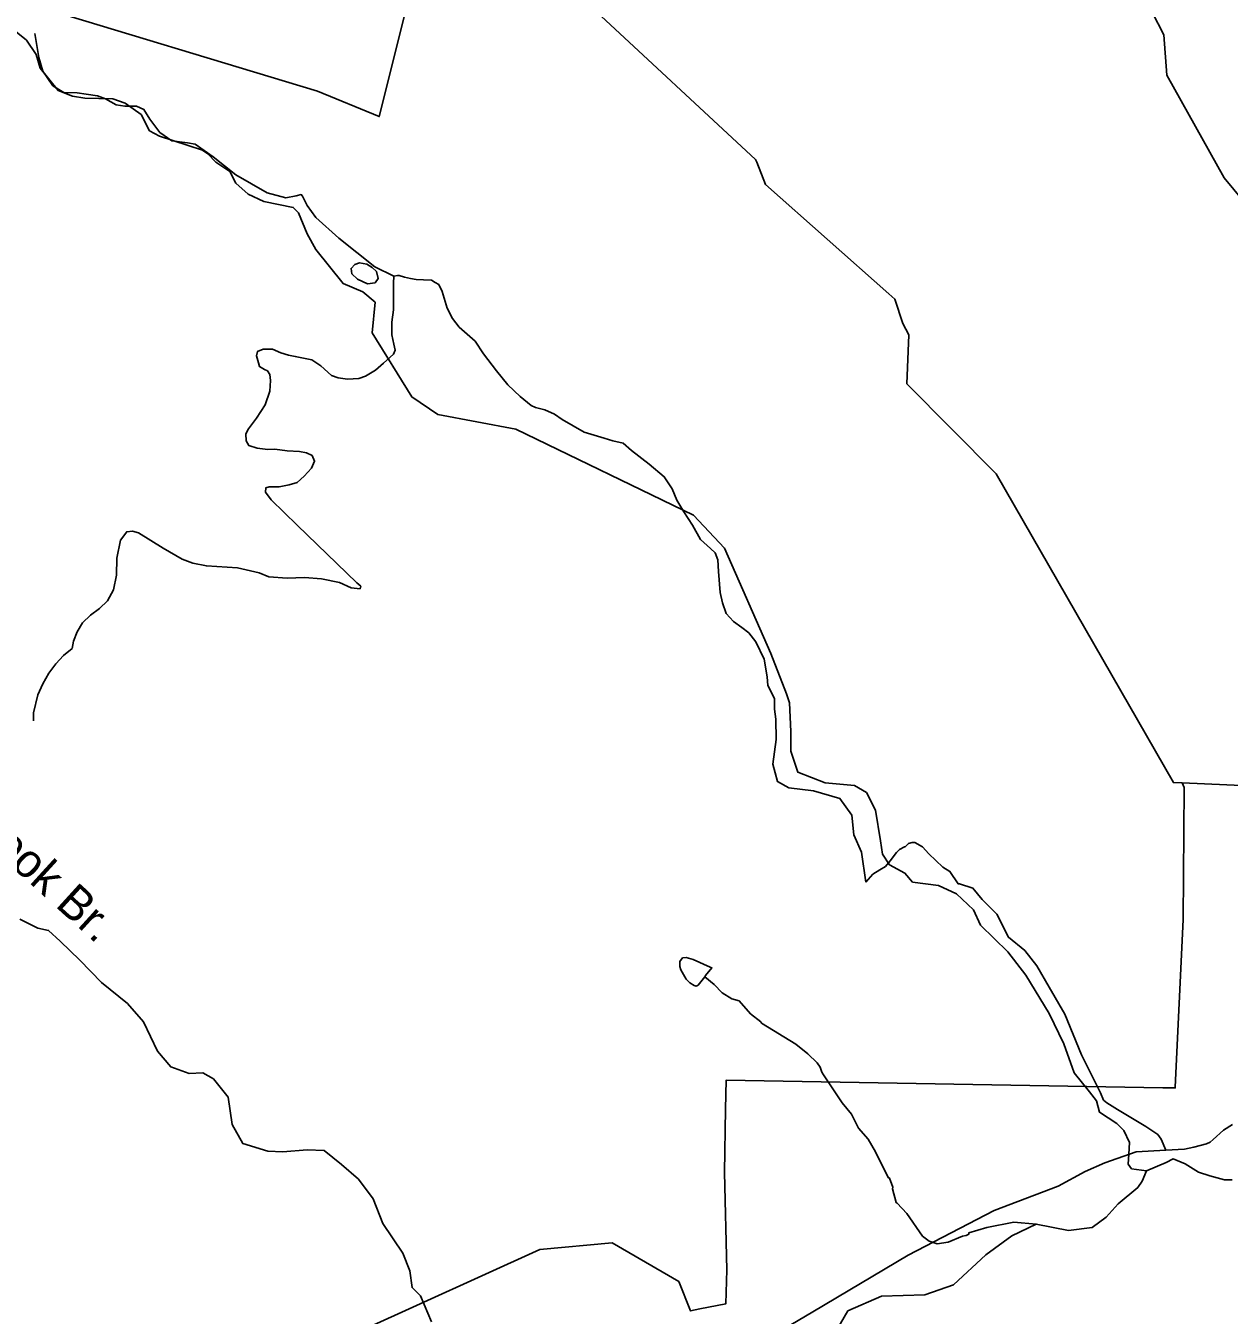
# Model space of a CAD drawing. Extents: x 1248089 to 1457196, y 820910 to 988753.
# Drawn here: x 1360559 to 1365928, y 959435 to 965189 of the extents above; entities that cross this region are included whole.
import ezdxf

# ---------------------------------------------------------------- set-up
doc = ezdxf.new("R2010")
doc.units = 0
for name, color, linetype in [('Exist Boundary Land Use Park National US Park Service', 7, 'Continuous'), ('Exist Boundary Land Use Park State Division NC Parks and Recreation', 7, 'Continuous'), ('Exist Hydrographic Creek Single Shore', 7, 'Continuous'), ('Exist Hydrographic Misc Water Feature', 7, 'Continuous'), ('Exist Road Non-System Type 51', 7, 'Continuous'), ('Exist Road Secondary Type 51 Attributed', 7, 'Continuous'), ('Scratch_Level_4', 7, 'Continuous')]:
    doc.layers.add(name, color=color, linetype=linetype)

msp = doc.modelspace()

# ---------------------------------------------------------------- linework, layer by layer
at = {"layer": 'Exist Boundary Land Use Park National US Park Service'}
for points in [[(1360541.4, 965296.5), (1361860.9, 964896.9), (1362135.5, 964784.2), (1362323.5, 965533.7), (1362713.5, 965354.9), (1363084.7, 965270.6), (1363815.1, 964592.1), (1363819.9, 964580.2), (1363859.5, 964481.7), (1364410.2, 963992.9), (1364436.5, 963969.7), (1364472.5, 963860.5), (1364498.5, 963810.5), (1364489.5, 963591.7), (1364888.8, 963189.4), (1365679.4, 961812), (1365718.2, 961810.3)], [(1368515.2, 962291.5), (1368522.7, 962105), (1367868.7, 962098.5), (1367321.8, 962475.9), (1367445.4, 961734.2), (1365718.2, 961810.3)]]:
    msp.add_lwpolyline(points, dxfattribs=at)
at = {"layer": 'Exist Boundary Land Use Park State Division NC Parks and Recreation'}
msp.add_lwpolyline([(1365718.2, 961810.3), (1365727.7, 961790), (1365722.6, 961201), (1365687.6, 960452.4), (1365687.6, 960449.3), (1365632.1, 960450.2), (1363683.5, 960484), (1363681.2, 960354.4), (1363676.5, 960071.9), (1363686.5, 959637.2), (1363682.5, 959486.7), (1363566.1, 959463), (1363524.5, 959454.5), (1363472.5, 959585.2), (1363175.5, 959758.5), (1362852.5, 959729.2), (1362059.5, 959369)], dxfattribs=at)
at = {"layer": 'Exist Hydrographic Creek Single Shore'}
for points in [[(1366157.6, 964206.8), (1365906.6, 964510.7), (1365649.5, 964968.9), (1365636.5, 965149.6), (1365532.6, 965352), (1365520.3, 965528.6), (1365479.6, 965589.4), (1365339.5, 965690.7), (1364886.5, 965910), (1364648.5, 966098.6), (1364509.9, 966271.4), (1364480.5, 966420.4), (1364479.5, 966752.1), (1364325.5, 966939), (1364278.5, 967097.5), (1364189.5, 967210.9), (1364058.5, 967312.1), (1363826.5, 967392.3)], [(1363882.5, 962387.7), (1363676.5, 962858), (1363537.5, 963005.3), (1362745.5, 963388.9), (1362397.5, 963455), (1362281.5, 963532.8), (1362104.5, 963818.7), (1362117.1, 963956.5)], [(1363882.5, 962387.7), (1363953.2, 962208.4), (1363965.7, 962167.7), (1363971.9, 962039.5), (1363971.9, 961952), (1364003.2, 961858.2), (1364125, 961811.3), (1364256.3, 961798.8), (1364309.4, 961767.5), (1364350, 961689.3), (1364371.9, 961551.7), (1364381.3, 961492.3), (1364412.5, 961445.4), (1364481.3, 961407.9), (1364515.6, 961367.2), (1364631, 961353.5), (1364712.2, 961316), (1364787.2, 961244.1), (1364818.5, 961175.3), (1364940.3, 961056.5), (1365021.6, 960953.3), (1365124.7, 960781.3), (1365190.3, 960646.8), (1365236.7, 960516.3), (1365305.5, 960431.8), (1365336.7, 960391.2), (1365349.2, 960341.1), (1365427.3, 960291.1), (1365458.6, 960259.8), (1365483.6, 960206.7), (1365480.5, 960153.5), (1365477.3, 960109.8), (1365492.9, 960087.9), (1365560.1, 960079.3)], [(1362369.6, 959405.7), (1362319.6, 959521.4), (1362282.1, 959558.9), (1362272.7, 959633.9), (1362241.5, 959712.1), (1362151.8, 959845.2), (1362108.1, 959954.7), (1362042.5, 960042.2), (1361967.5, 960107.9), (1361889.3, 960170.4), (1361814.3, 960173.5), (1361705, 960164.2), (1361639.4, 960167.3), (1361526.9, 960201.7), (1361480, 960286.1), (1361461.3, 960408.1), (1361395.6, 960489.4), (1361348.8, 960517.5), (1361287, 960513.2), (1361205.8, 960544.4), (1361146.4, 960613.2), (1361083.9, 960744.6), (1361012, 960825.9), (1360896.4, 960919.7), (1360799.5, 961019.7), (1360712.1, 961104.2), (1360660, 961152.4), (1360613.1, 961161.8), (1360531.9, 961202.4)], [(1365560.1, 960079.3), (1365647.6, 960116.9), (1365678.9, 960132.5), (1365732, 960110.6), (1365791.3, 960073.1), (1365841.3, 960057.4), (1365907, 960038.7), (1365941.3, 960038.7)], [(1365560.1, 960079.3), (1365539.3, 960032.9), (1365520.6, 960004.8), (1365433.1, 959932.8), (1365380, 959873.4), (1365317.5, 959826.5), (1365211.2, 959814), (1365067.5, 959842.2), (1364958.1, 959789), (1364842.5, 959704.6), (1364698.8, 959570.1), (1364570.7, 959526.3), (1364376.9, 959520.1), (1364227, 959454.4), (1364161.3, 959341.8)]]:
    msp.add_lwpolyline(points, dxfattribs=at)
at = {"layer": 'Exist Hydrographic Misc Water Feature'}
for points in [[(1360485, 965187.2), (1360561.8, 965125.5), (1360604.3, 965060.6), (1360623, 965000.1), (1360703, 964900.2), (1360766.4, 964874.8), (1360822.2, 964865.6), (1360946.3, 964862.9), (1361001.9, 964843.6), (1361072.8, 964794), (1361111.2, 964721.1), (1361154.7, 964696.1), (1361347.5, 964633.9), (1361371.2, 964617.3), (1361406.4, 964580.5), (1361469.5, 964539.1), (1361496.3, 964486.4), (1361551.4, 964437.2), (1361620.7, 964405.6), (1361752.2, 964378.8), (1361775.7, 964354.2), (1361813.6, 964261.3), (1361852.1, 964190.4), (1361974.8, 964039.6), (1362062.1, 964001.7), (1362117.1, 963956.5)], [(1362083, 964037.3), (1362117.1, 964042.5), (1362131.5, 964062.2), (1362124.1, 964092.4), (1362104.6, 964110.8), (1362080.8, 964125.3), (1362047, 964132.1), (1362026.9, 964124.6), (1362010.4, 964106.9), (1362013.9, 964082.8), (1362039.3, 964058.2), (1362083, 964037.3)], [(1363589.1, 960944.7), (1363591.7, 960951.4), (1363620.2, 960985.4), (1363612.6, 960988.9), (1363537.2, 961022.6), (1363505.4, 961031.3), (1363489.4, 961029.6), (1363477, 961013.9), (1363476.6, 960991.9), (1363482.2, 960975.8), (1363505.3, 960935.3), (1363521, 960918.9), (1363540.7, 960906.5), (1363550.6, 960904.2), (1363558.7, 960908.1), (1363589.1, 960944.7)], [(1363589.1, 960944.7), (1363630.8, 960910.5), (1363666, 960873.7), (1363709.4, 960846.7), (1363741.2, 960838), (1363792, 960780.9), (1363839.1, 960743.8), (1363841.4, 960738.8), (1363995, 960644.3), (1364048.1, 960601.2), (1364089.2, 960562.2), (1364102.8, 960541.9), (1364110.3, 960519.8), (1364118, 960507.6), (1364201.4, 960383.7), (1364243, 960331.9), (1364274.9, 960270.1), (1364317.8, 960221.1), (1364350.6, 960164.4), (1364406.1, 960049.2), (1364412.1, 960047), (1364427.1, 960006.7), (1364425.4, 959999.8), (1364441.7, 959938.4), (1364447.5, 959935.8), (1364490, 959888.7), (1364560.4, 959787.7), (1364589.9, 959765.1), (1364625.7, 959754.3), (1364673.8, 959761.3), (1364738.4, 959787.7), (1364754.5, 959791.4), (1364766.6, 959797.2), (1364766.8, 959803.1), (1364846.7, 959827.3), (1364967.7, 959850.6), (1365067.5, 959842.2)]]:
    msp.add_lwpolyline(points, dxfattribs=at)
at = {"layer": 'Exist Road Non-System Type 51'}
for points in [[(1362201.5, 964071.4), (1362116.7, 964113.2), (1361955.8, 964241), (1361852.6, 964334.4), (1361814.8, 964387.9), (1361793.9, 964428.5), (1361787.7, 964435.8), (1361764.4, 964430.9), (1361718.9, 964421.1), (1361635.4, 964443.2), (1361495.4, 964524.4), (1361394.6, 964604.3), (1361314.1, 964661.5), (1361279.7, 964666.4), (1361209.7, 964676.2), (1361156.9, 964713.1), (1361112.7, 964773.3), (1361085.7, 964815.1), (1361052.5, 964831.1), (1361000.9, 964831.1), (1360961.6, 964837.2), (1360914.9, 964863.1), (1360878.1, 964876.6), (1360828.2, 964883.8), (1360787.7, 964890), (1360728.7, 964891.2), (1360679.6, 964920.7), (1360634.1, 964987.1), (1360616.9, 965047.3), (1360599.7, 965155.5)], [(1362201.5, 964071.4), (1362198.9, 964040.7), (1362198.9, 963921.4), (1362191.6, 963866.1), (1362191.6, 963810.8), (1362201.4, 963767.8), (1362206.3, 963742), (1362198.9, 963723.5), (1362184.2, 963710), (1362154.7, 963684.2), (1362119.1, 963652.2), (1362075.1, 963625.7), (1362044.4, 963614.6), (1361994.1, 963612.1), (1361952.3, 963618.3), (1361922.8, 963629.4), (1361874.9, 963672.4), (1361834.4, 963698.2), (1361760.7, 963714.2), (1361731.2, 963719.1), (1361696.8, 963730.2), (1361659.9, 963746.1), (1361618.2, 963746.1), (1361592.4, 963735.1), (1361588.7, 963716.6), (1361597.3, 963685.9), (1361602.2, 963668.7), (1361624.3, 963655.2), (1361636.6, 963649), (1361647.6, 963633), (1361651.3, 963606), (1361647.6, 963558.1), (1361626.8, 963497.8), (1361588.7, 963437.6), (1361553.1, 963390.9), (1361541.1, 963368.2), (1361542.3, 963337.5), (1361553.4, 963316.6), (1361591.5, 963304.3), (1361638.1, 963298.1), (1361670.1, 963300.6), (1361725.4, 963292), (1361779.4, 963289.5), (1361811.4, 963283.4), (1361835.9, 963272.3), (1361847, 963246.5), (1361833.5, 963215.8), (1361801.5, 963180.1), (1361769.6, 963150.6), (1361734, 963140.8), (1361689.7, 963132.2), (1361644.3, 963132.2), (1361629.5, 963127.2), (1361628.3, 963108.8), (1361654.1, 963073.2), (1361769.6, 962961.3), (1362035.8, 962703.9), (1362053, 962687.9), (1362050.6, 962676.9), (1362010, 962681.8), (1361958.5, 962705.2), (1361877.4, 962721.1), (1361802.4, 962727.3), (1361725.1, 962724.8), (1361642.7, 962729.7), (1361599.8, 962748.2), (1361502.7, 962770.3), (1361364.5, 962778.9), (1361304.3, 962791.2), (1361256.4, 962809.6), (1361171.6, 962858.8), (1361062.3, 962926.4), (1361035.3, 962933.8), (1361009.5, 962931.3), (1360981.2, 962893.2), (1360965.3, 962813.3), (1360964, 962737.1), (1360950.5, 962671.9), (1360923.5, 962622.8), (1360887.9, 962589.6), (1360847.3, 962558.8), (1360811.7, 962525.6), (1360787.6, 962484.6), (1360771.6, 962442.9), (1360765.5, 962410.9), (1360727.4, 962378.9), (1360693, 962342), (1360661.1, 962300.3), (1360634.1, 962253.5), (1360611.9, 962203.1), (1360593.5, 962123.2), (1360593.5, 962087.6)], [(1362201.5, 964071.4), (1362217.3, 964075.6), (1362224.7, 964074.3), (1362248, 964068.2), (1362275, 964062), (1362300.8, 964057.1), (1362334, 964055.9), (1362368.4, 964053.4), (1362385.6, 964043.6), (1362401.5, 964035), (1362416.3, 964003), (1362439.6, 963929.3), (1362463, 963882.6), (1362492.4, 963844.5), (1362563.7, 963781.8), (1362600.5, 963725.2), (1362659.5, 963649), (1362709.9, 963587.5), (1362763.9, 963534.7), (1362813.8, 963494.9), (1362833.5, 963486.3), (1362874, 963475.3), (1362918.3, 963456.8), (1362952.7, 963432.3), (1363049.7, 963375.7), (1363139.4, 963348.7), (1363178.7, 963337.6), (1363224.1, 963326.5), (1363261, 963293.3), (1363340.8, 963233.1), (1363407.8, 963177.2), (1363442.2, 963123.1), (1363463, 963072.7), (1363495, 963019.9), (1363533.1, 962960.8), (1363569.9, 962896.9), (1363614.1, 962856.4), (1363635, 962836.7), (1363646.1, 962806), (1363649.8, 962754.3), (1363657.1, 962659.7), (1363668, 962613.6), (1363683.9, 962566.9), (1363717, 962530.6), (1363753.9, 962503.6), (1363784.6, 962480.2), (1363816.5, 962439.6), (1363853.4, 962363.4), (1363866.9, 962284.7), (1363869.4, 962245.4), (1363898.8, 962187.6), (1363898.8, 962139.7), (1363905, 962095.4), (1363907.2, 962004.3), (1363891.5, 961894.9), (1363913.4, 961816.7), (1363963.4, 961788.5), (1364072.8, 961776), (1364191.5, 961741.6), (1364244.6, 961666.6), (1364254, 961579), (1364288.4, 961500.9), (1364306.8, 961367.6)], [(1364306.8, 961367.6), (1364338.1, 961403.4), (1364369.4, 961422.1), (1364394.4, 961437.8), (1364416.3, 961462.8), (1364444.4, 961500.3), (1364456.9, 961512.8), (1364478.8, 961525.3), (1364481.9, 961525.3), (1364497.5, 961541), (1364513.1, 961544.1), (1364525.6, 961544.1), (1364560, 961525.3), (1364588.1, 961494.1), (1364650.6, 961434.6), (1364681.9, 961415.9), (1364719.4, 961359.6), (1364725.6, 961359.6), (1364785, 961340.8), (1364825.6, 961290.8), (1364891.2, 961225.1), (1364944.3, 961121.9), (1365016.2, 961062.5), (1365069.3, 960993.7), (1365125.6, 960899.9), (1365194.3, 960778), (1365269.3, 960596.6), (1365353.7, 960427.8), (1365367.2, 960395.5), (1365381.8, 960382.9), (1365430.7, 960353.8), (1365556.8, 960277.7), (1365609.9, 960242.2), (1365625.5, 960221.4), (1365645.3, 960171.4)]]:
    msp.add_lwpolyline(points, dxfattribs=at)
at = {"layer": 'Exist Road Secondary Type 51 Attributed'}
msp.add_lwpolyline([(1365943.5, 960285.8), (1365902.9, 960260.6), (1365856.1, 960219.5), (1365843.8, 960207.8), (1365827.7, 960200.1), (1365770, 960185.2), (1365728.9, 960175.6), (1365645.3, 960171.4), (1365512.7, 960164.4), (1365373.2, 960115), (1365286.3, 960076.7), (1365165.4, 960011), (1364878.9, 959902.3), (1364496.2, 959703.4), (1364070.8, 959449.8), (1363866.5, 959329.7)], dxfattribs=at)

# ---------------------------------------------------------------- texts
at = {"layer": 'Scratch_Level_4'}
msp.add_text('Jim Cook Br.', height=150, rotation=317.69794, dxfattribs=at).set_placement((1360026.3, 961862.4))

doc.saveas('drawing.dxf')
